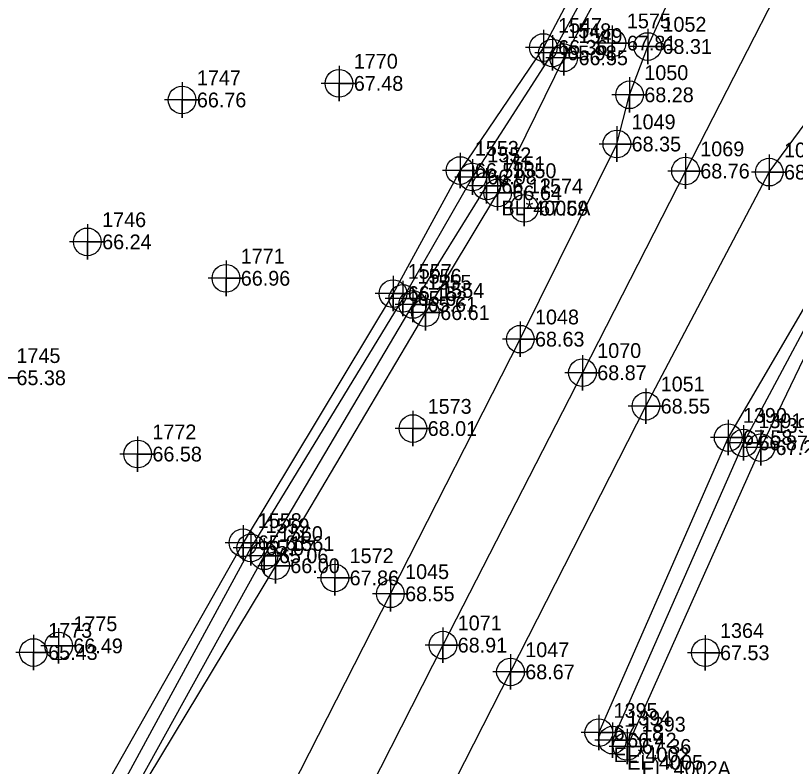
# Model space of a CAD drawing. Extents: x 2062781 to 2066835, y 358981 to 366501.
# Drawn here: x 2066329.8 to 2066461.7, y 366026.9 to 366153.9 of the extents above; entities that cross this region are included whole.
import ezdxf

# ---------------------------------------------------------------- set-up
doc = ezdxf.new("R2010")
doc.units = 0
for name, color, linetype in [('Exist DTM Breakline', 7, 'Continuous'), ('Exist DTM Breakline Cogo Comment', 7, 'Continuous'), ('Exist DTM Breakline Cogo Elevation', 7, 'Continuous'), ('Exist DTM Breakline Cogo Number', 7, 'Continuous'), ('Exist DTM Breakline Cogo Point CELL', 7, 'Continuous'), ('Exist DTM Crownline', 7, 'Continuous'), ('Exist DTM Crownline Cogo Elevation', 7, 'Continuous'), ('Exist DTM Crownline Cogo Number', 7, 'Continuous'), ('Exist DTM Crownline Cogo Point CELL', 7, 'Continuous'), ('Exist DTM Regular Point CELL', 7, 'Continuous'), ('Exist DTM Regular Point Cogo Elevation', 7, 'Continuous'), ('Exist DTM Regular Point Cogo Number', 7, 'Continuous'), ('Exist DTM Ridgeline', 7, 'Continuous'), ('Exist DTM Ridgeline Cogo Comment', 7, 'Continuous'), ('Exist DTM Ridgeline Cogo Elevation', 7, 'Continuous'), ('Exist DTM Ridgeline Cogo Number', 7, 'Continuous'), ('Exist DTM Ridgeline Cogo Point CELL', 7, 'Continuous'), ('Exist Roads EOP', 7, 'Continuous'), ('Exist Roads EOP Cogo Elevation', 7, 'Continuous'), ('Exist Roads EOP Cogo Number', 7, 'Continuous'), ('Exist Roads EOP Cogo Point CELL', 7, 'Continuous')]:
    doc.layers.add(name, color=color, linetype=linetype)

msp = doc.modelspace()

# ---------------------------------------------------------------- linework, layer by layer
at = {"layer": 'Exist DTM Breakline'}
for points in [[(2066453.45, 366211.7), (2066434.13, 366172.01), (2066420.62, 366147.57), (2066407.1, 366126.57), (2066395.31, 366106.03), (2066369.57, 366063.83), (2066345.64, 366019.78), (2066308.66, 365962.19)], [(2066502.59, 366180.16), (2066494.49, 366160.63), (2066470.36, 366114.18), (2066452.98, 366081.59), (2066430.77, 366031.3)], [(2066409.49, 366125.07), (2066396.98, 366105.01), (2066371.83, 366062.49), (2066347.51, 366018.56), (2066310, 365961.48)]]:
    msp.add_lwpolyline(points, dxfattribs=at)
at = {"layer": 'Exist DTM Breakline Cogo Point CELL'}
for points in [[(2066420.62, 366150.57), (2066420.62, 366144.57), (2066420.62, 366147.57), (2066423.62, 366147.57), (2066417.62, 366147.57)], [(2066407.1, 366129.57), (2066407.1, 366123.57), (2066407.1, 366126.57), (2066410.1, 366126.57), (2066404.1, 366126.57)], [(2066409.49, 366128.07), (2066409.49, 366122.07), (2066409.49, 366125.07), (2066412.49, 366125.07), (2066406.49, 366125.07)], [(2066395.31, 366109.03), (2066395.31, 366103.03), (2066395.31, 366106.03), (2066398.31, 366106.03), (2066392.31, 366106.03)], [(2066396.98, 366108.01), (2066396.98, 366102.01), (2066396.98, 366105.01), (2066399.98, 366105.01), (2066393.98, 366105.01)], [(2066452.98, 366084.59), (2066452.98, 366078.59), (2066452.98, 366081.59), (2066455.98, 366081.59), (2066449.98, 366081.59)], [(2066369.57, 366066.83), (2066369.57, 366060.83), (2066369.57, 366063.83), (2066372.57, 366063.83), (2066366.57, 366063.83)], [(2066371.83, 366065.49), (2066371.83, 366059.49), (2066371.83, 366062.49), (2066374.83, 366062.49), (2066368.83, 366062.49)], [(2066430.77, 366034.3), (2066430.77, 366028.3), (2066430.77, 366031.3), (2066433.77, 366031.3), (2066427.77, 366031.3)]]:
    msp.add_lwpolyline(points, dxfattribs=at)
for centre in [(2066420.62, 366147.57), (2066407.1, 366126.57), (2066409.49, 366125.07), (2066395.31, 366106.03), (2066396.98, 366105.01), (2066452.98, 366081.59), (2066369.57, 366063.83), (2066371.83, 366062.49), (2066430.77, 366031.3)]:
    msp.add_circle(centre, 2.34, dxfattribs=at)
at = {"layer": 'Exist DTM Crownline'}
msp.add_lwpolyline([(2066496, 366230.94), (2066468.67, 366177.45), (2066443.14, 366127.58), (2066425.7, 366093.46), (2066402.09, 366047.38), (2066379.19, 366002.34), (2066356.59, 365958.11), (2066332.58, 365910.83), (2066309.38, 365865.16), (2066282.48, 365812.64), (2066259.93, 365768.45), (2066236.46, 365721.83)], dxfattribs=at)
at = {"layer": 'Exist DTM Crownline Cogo Point CELL'}
for points in [[(2066443.14, 366130.58), (2066443.14, 366124.58), (2066443.14, 366127.58), (2066446.14, 366127.58), (2066440.14, 366127.58)], [(2066425.7, 366096.46), (2066425.7, 366090.46), (2066425.7, 366093.46), (2066428.7, 366093.46), (2066422.7, 366093.46)], [(2066402.09, 366050.38), (2066402.09, 366044.38), (2066402.09, 366047.38), (2066405.09, 366047.38), (2066399.09, 366047.38)]]:
    msp.add_lwpolyline(points, dxfattribs=at)
for centre in [(2066443.14, 366127.58), (2066425.7, 366093.46), (2066402.09, 366047.38)]:
    msp.add_circle(centre, 2.34, dxfattribs=at)
at = {"layer": 'Exist DTM Regular Point CELL'}
for points in [[(2066430.72, 366152.23), (2066430.72, 366146.23), (2066430.72, 366149.23), (2066433.72, 366149.23), (2066427.72, 366149.23)], [(2066384.51, 366145.41), (2066384.51, 366139.41), (2066384.51, 366142.41), (2066387.51, 366142.41), (2066381.51, 366142.41)], [(2066357.95, 366142.61), (2066357.95, 366136.61), (2066357.95, 366139.61), (2066360.95, 366139.61), (2066354.95, 366139.61)], [(2066415.86, 366124.28), (2066415.86, 366118.28), (2066415.86, 366121.28), (2066418.86, 366121.28), (2066412.86, 366121.28)], [(2066341.92, 366118.6), (2066341.92, 366112.6), (2066341.92, 366115.6), (2066344.92, 366115.6), (2066338.92, 366115.6)], [(2066365.38, 366112.44), (2066365.38, 366106.44), (2066365.38, 366109.44), (2066368.38, 366109.44), (2066362.38, 366109.44)], [(2066327.42, 366095.61), (2066327.42, 366089.61), (2066327.42, 366092.61), (2066330.42, 366092.61), (2066324.42, 366092.61)], [(2066397.01, 366087.02), (2066397.01, 366081.02), (2066397.01, 366084.02), (2066400.01, 366084.02), (2066394.01, 366084.02)], [(2066350.43, 366082.7), (2066350.43, 366076.7), (2066350.43, 366079.7), (2066353.43, 366079.7), (2066347.43, 366079.7)], [(2066383.8, 366061.75), (2066383.8, 366055.75), (2066383.8, 366058.75), (2066386.8, 366058.75), (2066380.8, 366058.75)], [(2066332.79, 366049.13), (2066332.79, 366043.13), (2066332.79, 366046.13), (2066335.79, 366046.13), (2066329.79, 366046.13)], [(2066337.05, 366050.25), (2066337.05, 366044.25), (2066337.05, 366047.25), (2066340.05, 366047.25), (2066334.05, 366047.25)], [(2066446.48, 366049.09), (2066446.48, 366043.09), (2066446.48, 366046.09), (2066449.48, 366046.09), (2066443.48, 366046.09)]]:
    msp.add_lwpolyline(points, dxfattribs=at)
for centre in [(2066430.72, 366149.23), (2066384.51, 366142.41), (2066357.95, 366139.61), (2066415.86, 366121.28), (2066341.92, 366115.6), (2066365.38, 366109.44), (2066397.01, 366084.02), (2066350.43, 366079.7), (2066383.8, 366058.75), (2066337.05, 366047.25), (2066332.79, 366046.13), (2066446.48, 366046.09)]:
    msp.add_circle(centre, 2.34, dxfattribs=at)
at = {"layer": 'Exist DTM Ridgeline'}
for points in [[(2066452.3, 366212.17), (2066432.2, 366173.22), (2066419.08, 366148.48), (2066404.99, 366127.67), (2066393.64, 366106.85), (2066368.26, 366064.69), (2066343.49, 366020.86), (2066307.47, 365961.44)], [(2066454.78, 366211.17), (2066436.1, 366171.42), (2066422.53, 366146.74), (2066411.35, 366123.89), (2066399.13, 366103.63), (2066373.76, 366060.81), (2066350.02, 366021.44), (2066309.63, 365960.31)], [(2066501.78, 366180.58), (2066493.93, 366161.06), (2066469.32, 366114.92), (2066450.36, 366082.49), (2066428.47, 366032.58)], [(2066503.5, 366179.71), (2066495.31, 366160.25), (2066471.73, 366113.76), (2066455.88, 366080.79), (2066433.24, 366030.24)]]:
    msp.add_lwpolyline(points, dxfattribs=at)
at = {"layer": 'Exist DTM Ridgeline Cogo Point CELL'}
for points in [[(2066419.08, 366151.48), (2066419.08, 366145.48), (2066419.08, 366148.48), (2066422.08, 366148.48), (2066416.08, 366148.48)], [(2066422.53, 366149.74), (2066422.53, 366143.74), (2066422.53, 366146.74), (2066425.53, 366146.74), (2066419.53, 366146.74)], [(2066404.99, 366130.67), (2066404.99, 366124.67), (2066404.99, 366127.67), (2066407.99, 366127.67), (2066401.99, 366127.67)], [(2066411.35, 366126.89), (2066411.35, 366120.89), (2066411.35, 366123.89), (2066414.35, 366123.89), (2066408.35, 366123.89)], [(2066393.64, 366109.85), (2066393.64, 366103.85), (2066393.64, 366106.85), (2066396.64, 366106.85), (2066390.64, 366106.85)], [(2066399.13, 366106.63), (2066399.13, 366100.63), (2066399.13, 366103.63), (2066402.13, 366103.63), (2066396.13, 366103.63)], [(2066450.36, 366085.49), (2066450.36, 366079.49), (2066450.36, 366082.49), (2066453.36, 366082.49), (2066447.36, 366082.49)], [(2066455.88, 366083.79), (2066455.88, 366077.79), (2066455.88, 366080.79), (2066458.88, 366080.79), (2066452.88, 366080.79)], [(2066368.26, 366067.69), (2066368.26, 366061.69), (2066368.26, 366064.69), (2066371.26, 366064.69), (2066365.26, 366064.69)], [(2066373.76, 366063.81), (2066373.76, 366057.81), (2066373.76, 366060.81), (2066376.76, 366060.81), (2066370.76, 366060.81)], [(2066428.47, 366035.58), (2066428.47, 366029.58), (2066428.47, 366032.58), (2066431.47, 366032.58), (2066425.47, 366032.58)], [(2066433.24, 366033.24), (2066433.24, 366027.24), (2066433.24, 366030.24), (2066436.24, 366030.24), (2066430.24, 366030.24)]]:
    msp.add_lwpolyline(points, dxfattribs=at)
for centre in [(2066419.08, 366148.48), (2066422.53, 366146.74), (2066404.99, 366127.67), (2066411.35, 366123.89), (2066393.64, 366106.85), (2066399.13, 366103.63), (2066450.36, 366082.49), (2066455.88, 366080.79), (2066368.26, 366064.69), (2066373.76, 366060.81), (2066428.47, 366032.58), (2066433.24, 366030.24)]:
    msp.add_circle(centre, 2.34, dxfattribs=at)
at = {"layer": 'Exist Roads EOP'}
for points in [[(2066225.78, 365727.06), (2066250.38, 365775.43), (2066272.73, 365819.53), (2066298.98, 365871.62), (2066321.78, 365916.38), (2066346.15, 365964.03), (2066368.87, 366008.22), (2066393.19, 366056.06), (2066415.17, 366099.14), (2066431.52, 366132.15), (2066433.67, 366140.48), (2066436.74, 366148.65), (2066453.44, 366185.25), (2066460.46, 366202.04), (2066460.98, 366207.07), (2066458.29, 366214.26), (2066471.42, 366243)], [(2066402.7, 366021.61), (2066413.52, 366042.85), (2066436.44, 366087.8), (2066457.31, 366127.4), (2066470.62, 366145.38), (2066484.82, 366165.44), (2066489.78, 366172.83), (2066491.22, 366174.84), (2066494.73, 366177.66), (2066498.24, 366180.15)]]:
    msp.add_lwpolyline(points, dxfattribs=at)
at = {"layer": 'Exist Roads EOP Cogo Point CELL'}
for points in [[(2066436.74, 366151.65), (2066436.74, 366145.65), (2066436.74, 366148.65), (2066439.74, 366148.65), (2066433.74, 366148.65)], [(2066433.67, 366143.48), (2066433.67, 366137.48), (2066433.67, 366140.48), (2066436.67, 366140.48), (2066430.67, 366140.48)], [(2066431.52, 366135.15), (2066431.52, 366129.15), (2066431.52, 366132.15), (2066434.52, 366132.15), (2066428.52, 366132.15)], [(2066457.31, 366130.4), (2066457.31, 366124.4), (2066457.31, 366127.4), (2066460.31, 366127.4), (2066454.31, 366127.4)], [(2066415.17, 366102.14), (2066415.17, 366096.14), (2066415.17, 366099.14), (2066418.17, 366099.14), (2066412.17, 366099.14)], [(2066436.44, 366090.8), (2066436.44, 366084.8), (2066436.44, 366087.8), (2066439.44, 366087.8), (2066433.44, 366087.8)], [(2066393.19, 366059.06), (2066393.19, 366053.06), (2066393.19, 366056.06), (2066396.19, 366056.06), (2066390.19, 366056.06)], [(2066413.52, 366045.85), (2066413.52, 366039.85), (2066413.52, 366042.85), (2066416.52, 366042.85), (2066410.52, 366042.85)]]:
    msp.add_lwpolyline(points, dxfattribs=at)
for centre in [(2066436.74, 366148.65), (2066433.67, 366140.48), (2066431.52, 366132.15), (2066457.31, 366127.4), (2066415.17, 366099.14), (2066436.44, 366087.8), (2066393.19, 366056.06), (2066413.52, 366042.85)]:
    msp.add_circle(centre, 2.34, dxfattribs=at)

# ---------------------------------------------------------------- texts
at = {"layer": 'Exist DTM Breakline Cogo Comment'}
for s, p in [('BL*4005A', (2066411.99, 366120.07)), ('EL*4005', (2066433.27, 366026.3))]:
    msp.add_text(s, height=2.5, dxfattribs=at).set_placement(p)
at = {"layer": 'Exist DTM Breakline Cogo Elevation'}
for s, p in [('65.98', (2066423.12, 366146.32)), ('66.08', (2066409.6, 366125.32)), ('66.12', (2066411.99, 366123.82)), ('65.62', (2066397.81, 366104.78)), ('65.61', (2066399.48, 366103.77)), ('66.87', (2066455.48, 366080.34)), ('65.07', (2066372.07, 366062.58)), ('65.06', (2066374.33, 366061.24)), ('66.42', (2066433.27, 366030.05))]:
    msp.add_text(s, height=2.5, dxfattribs=at).set_placement(p)
at = {"layer": 'Exist DTM Breakline Cogo Number'}
for s, p in [('1548', (2066423.12, 366150.07)), ('1552', (2066409.6, 366129.07)), ('1551', (2066411.99, 366127.57)), ('1556', (2066397.81, 366108.53)), ('1555', (2066399.48, 366107.52)), ('1391', (2066455.48, 366084.09)), ('1559', (2066372.07, 366066.33)), ('1560', (2066374.33, 366064.99)), ('1394', (2066433.27, 366033.8))]:
    msp.add_text(s, height=2.5, dxfattribs=at).set_placement(p)
at = {"layer": 'Exist DTM Crownline Cogo Elevation'}
for s, p in [('68.76', (2066445.64, 366126.33)), ('68.87', (2066428.2, 366092.21)), ('68.91', (2066404.59, 366046.13))]:
    msp.add_text(s, height=2.5, dxfattribs=at).set_placement(p)
at = {"layer": 'Exist DTM Crownline Cogo Number'}
for s, p in [('1069', (2066445.64, 366130.08)), ('1070', (2066428.2, 366095.96)), ('1071', (2066404.59, 366049.88))]:
    msp.add_text(s, height=2.5, dxfattribs=at).set_placement(p)
at = {"layer": 'Exist DTM Regular Point Cogo Elevation'}
for s, p in [('67.81', (2066433.22, 366147.98)), ('67.48', (2066387.01, 366141.16)), ('66.76', (2066360.45, 366138.36)), ('67.69', (2066418.36, 366120.03)), ('66.24', (2066344.42, 366114.35)), ('66.96', (2066367.88, 366108.19)), ('65.38', (2066329.92, 366091.36)), ('68.01', (2066399.51, 366082.77)), ('66.58', (2066352.93, 366078.45)), ('67.86', (2066386.3, 366057.5)), ('66.49', (2066339.55, 366046)), ('65.43', (2066335.29, 366044.88)), ('67.53', (2066448.98, 366044.84))]:
    msp.add_text(s, height=2.5, dxfattribs=at).set_placement(p)
at = {"layer": 'Exist DTM Regular Point Cogo Number'}
for s, p in [('1575', (2066433.22, 366151.73)), ('1770', (2066387.01, 366144.91)), ('1747', (2066360.45, 366142.11)), ('1574', (2066418.36, 366123.78)), ('1746', (2066344.42, 366118.1)), ('1771', (2066367.88, 366111.94)), ('1745', (2066329.92, 366095.11)), ('1573', (2066399.51, 366086.52)), ('1772', (2066352.93, 366082.2)), ('1572', (2066386.3, 366061.25)), ('1775', (2066339.55, 366049.75)), ('1773', (2066335.29, 366048.63)), ('1364', (2066448.98, 366048.59))]:
    msp.add_text(s, height=2.5, dxfattribs=at).set_placement(p)
at = {"layer": 'Exist DTM Ridgeline Cogo Comment'}
for s, p in [('EL*4002', (2066430.97, 366027.58)), ('EL*4002A', (2066435.74, 366025.24))]:
    msp.add_text(s, height=2.5, dxfattribs=at).set_placement(p)
at = {"layer": 'Exist DTM Ridgeline Cogo Elevation'}
for s, p in [('66.36', (2066421.58, 366147.23)), ('66.55', (2066425.03, 366145.49)), ('66.55', (2066407.49, 366126.42)), ('66.64', (2066413.85, 366122.64)), ('66.15', (2066396.14, 366105.6)), ('66.61', (2066401.63, 366102.38)), ('67.58', (2066452.86, 366081.24)), ('67.28', (2066458.38, 366079.54)), ('65.61', (2066370.76, 366063.44)), ('66.00', (2066376.26, 366059.56)), ('67.18', (2066430.97, 366031.33)), ('67.36', (2066435.74, 366028.99))]:
    msp.add_text(s, height=2.5, dxfattribs=at).set_placement(p)
at = {"layer": 'Exist DTM Ridgeline Cogo Number'}
for s, p in [('1547', (2066421.58, 366150.98)), ('1549', (2066425.03, 366149.24)), ('1553', (2066407.49, 366130.17)), ('1550', (2066413.85, 366126.39)), ('1557', (2066396.14, 366109.35)), ('1554', (2066401.63, 366106.13)), ('1390', (2066452.86, 366084.99)), ('1392', (2066458.38, 366083.29)), ('1558', (2066370.76, 366067.19)), ('1561', (2066376.26, 366063.31)), ('1395', (2066430.97, 366035.08)), ('1393', (2066435.74, 366032.74))]:
    msp.add_text(s, height=2.5, dxfattribs=at).set_placement(p)
at = {"layer": 'Exist Roads EOP Cogo Elevation'}
for s, p in [('68.31', (2066439.24, 366147.4)), ('68.28', (2066436.17, 366139.23)), ('68.35', (2066434.02, 366130.9)), ('68.48', (2066459.81, 366126.15)), ('68.63', (2066417.67, 366097.89)), ('68.55', (2066438.94, 366086.55)), ('68.55', (2066395.69, 366054.81)), ('68.67', (2066416.02, 366041.6))]:
    msp.add_text(s, height=2.5, dxfattribs=at).set_placement(p)
at = {"layer": 'Exist Roads EOP Cogo Number'}
for s, p in [('1052', (2066439.24, 366151.15)), ('1050', (2066436.17, 366142.98)), ('1049', (2066434.02, 366134.65)), ('1053', (2066459.81, 366129.9)), ('1048', (2066417.67, 366101.64)), ('1051', (2066438.94, 366090.3)), ('1045', (2066395.69, 366058.56)), ('1047', (2066416.02, 366045.35))]:
    msp.add_text(s, height=2.5, dxfattribs=at).set_placement(p)

doc.saveas('drawing.dxf')
